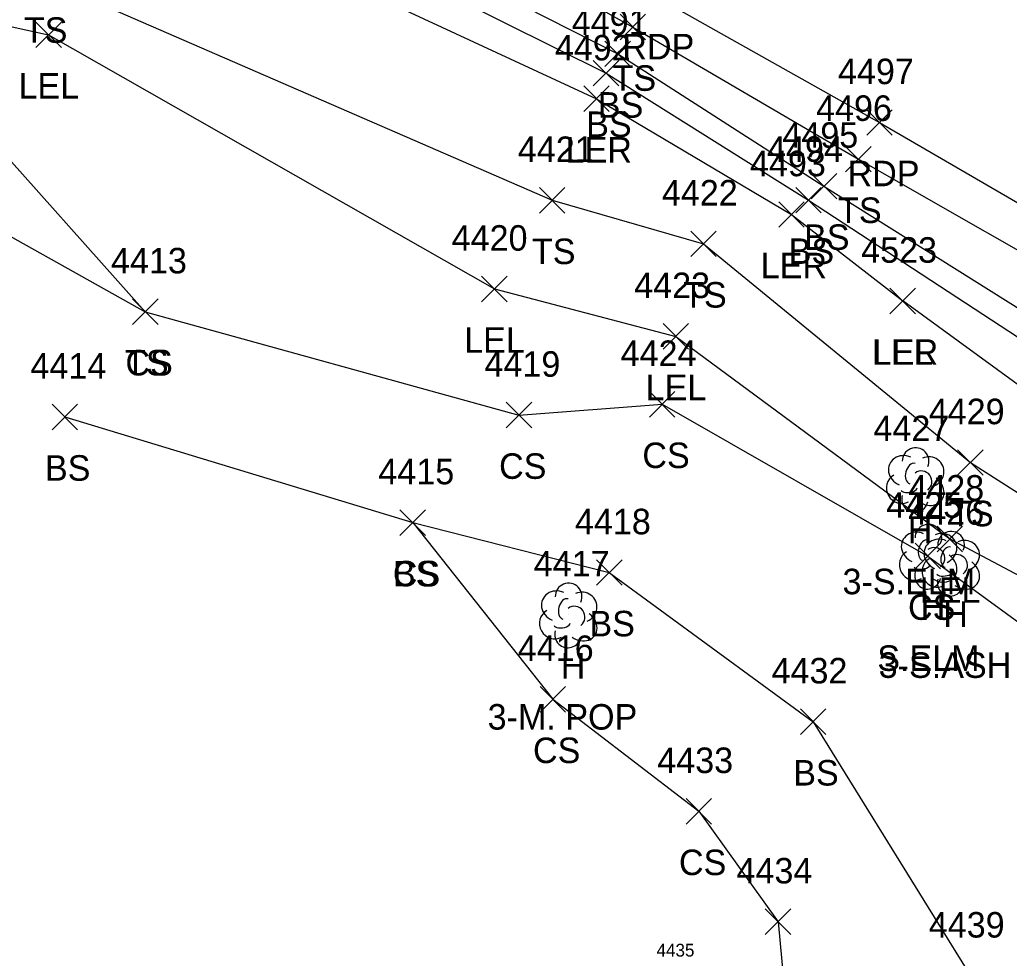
# Model space of a CAD drawing. Extents: x 1462089 to 1464015, y 730534 to 736144.
# Drawn here: x 1462606.3 to 1462683.9, y 731869.8 to 731943.3 of the extents above; entities that cross this region are included whole.
import ezdxf

# ---------------------------------------------------------------- set-up
doc = ezdxf.new("R2010")
doc.units = 0
for name, color, linetype in [('B_I', 7, 'Continuous'), ('L_A', 7, 'Continuous'), ('L_C', 7, 'Continuous'), ('L_I', 7, 'Continuous'), ('L_TIC', 7, 'Continuous'), ('LARO', 7, 'Continuous'), ('LELB', 7, 'Continuous'), ('LTD', 7, 'Continuous'), ('P_A', 7, 'Continuous'), ('P_I', 7, 'Continuous'), ('P_TIC', 7, 'Continuous'), ('PET', 7, 'Continuous')]:
    doc.layers.add(name, color=color, linetype=linetype)

msp = doc.modelspace()

# ---------------------------------------------------------------- linework, layer by layer
at = {"layer": 'L_TIC'}
for points in [[(1462607.55, 731941.119), (1462609.55, 731943.119)], [(1462609.55, 731941.119), (1462607.55, 731943.119)], [(1462653.366, 731941.73), (1462655.366, 731943.73)], [(1462655.366, 731941.73), (1462653.366, 731943.73)], [(1462652.178, 731939.628), (1462654.178, 731941.628)], [(1462654.178, 731939.628), (1462652.178, 731941.628)], [(1462651.264, 731938.113), (1462653.264, 731940.113)], [(1462653.264, 731938.113), (1462651.264, 731940.113)], [(1462650.51, 731936.111), (1462652.51, 731938.111)], [(1462652.51, 731936.111), (1462650.51, 731938.111)], [(1462671.05, 731931.373), (1462673.05, 731933.373)], [(1462673.05, 731931.373), (1462671.05, 731933.373)], [(1462668.351, 731929.264), (1462670.351, 731931.264)], [(1462670.351, 731929.264), (1462668.351, 731931.264)], [(1462647.041, 731928.151), (1462649.041, 731930.151)], [(1462649.041, 731928.151), (1462647.041, 731930.151)], [(1462667.145, 731928.165), (1462669.145, 731930.165)], [(1462669.145, 731928.165), (1462667.145, 731930.165)], [(1462665.81, 731927.038), (1462667.81, 731929.038)], [(1462667.81, 731927.038), (1462665.81, 731929.038)], [(1462658.901, 731924.742), (1462660.901, 731926.742)], [(1462660.901, 731924.742), (1462658.901, 731926.742)], [(1462642.504, 731921.201), (1462644.504, 731923.201)], [(1462644.504, 731921.201), (1462642.504, 731923.201)], [(1462674.532, 731920.259), (1462676.532, 731922.259)], [(1462676.532, 731920.259), (1462674.532, 731922.259)], [(1462674.532, 731920.259), (1462676.532, 731922.259)], [(1462676.532, 731920.259), (1462674.532, 731922.259)], [(1462615.131, 731919.422), (1462617.131, 731921.422)], [(1462617.131, 731919.422), (1462615.131, 731921.422)], [(1462615.131, 731919.422), (1462617.131, 731921.422)], [(1462617.131, 731919.422), (1462615.131, 731921.422)], [(1462656.732, 731917.487), (1462658.732, 731919.487)], [(1462658.732, 731917.487), (1462656.732, 731919.487)], [(1462655.668, 731912.165), (1462657.668, 731914.165)], [(1462657.668, 731912.165), (1462655.668, 731914.165)], [(1462608.819, 731911.175), (1462610.819, 731913.175)], [(1462610.819, 731911.175), (1462608.819, 731913.175)], [(1462644.433, 731911.321), (1462646.433, 731913.321)], [(1462646.433, 731911.321), (1462644.433, 731913.321)], [(1462679.838, 731907.603), (1462681.838, 731909.603)], [(1462681.838, 731907.603), (1462679.838, 731909.603)], [(1462636.1, 731902.893), (1462638.1, 731904.893)], [(1462638.1, 731902.893), (1462636.1, 731904.893)], [(1462636.1, 731902.893), (1462638.1, 731904.893)], [(1462638.1, 731902.893), (1462636.1, 731904.893)], [(1462678.228, 731901.613), (1462680.228, 731903.613)], [(1462680.228, 731901.613), (1462678.228, 731903.613)], [(1462676.504, 731900.271), (1462678.504, 731902.271)], [(1462678.504, 731900.271), (1462676.504, 731902.271)], [(1462651.517, 731898.977), (1462653.517, 731900.977)], [(1462653.517, 731898.977), (1462651.517, 731900.977)], [(1462647.092, 731889.045), (1462649.092, 731891.045)], [(1462649.092, 731889.045), (1462647.092, 731891.045)], [(1462667.503, 731887.285), (1462669.503, 731889.285)], [(1462669.503, 731887.285), (1462667.503, 731889.285)], [(1462658.539, 731880.265), (1462660.539, 731882.265)], [(1462660.539, 731880.265), (1462658.539, 731882.265)], [(1462664.754, 731871.611), (1462666.754, 731873.611)], [(1462666.754, 731871.611), (1462664.754, 731873.611)]]:
    msp.add_lwpolyline(points, dxfattribs=at)
at = {"layer": 'LARO'}
for points in [[(1462264.531, 732141.37), (1462280.797, 732137.454), (1462304.557, 732121.879), (1462332.729, 732110.486), (1462351.01, 732098.255), (1462390.865, 732077.938), (1462401.617, 732073.615), (1462407.643, 732069.31), (1462436.184, 732056.009), (1462453.603, 732044.2), (1462488.161, 732024.841), (1462528.159, 732003.557), (1462535.899, 731997.216), (1462564.821, 731983.978), (1462588.788, 731971.394), (1462609.628, 731960.712), (1462615.995, 731952.794), (1462625.855, 731949.027), (1462651.51, 731937.111), (1462666.81, 731928.038), (1462675.532, 731921.259)], [(1462589.808, 731946.268), (1462608.55, 731942.119), (1462643.504, 731922.201), (1462657.732, 731918.487), (1462679.228, 731902.613), (1462694.044, 731894.769), (1462699.116, 731888.563), (1462702.71, 731886.196), (1462701.841, 731895.851), (1462695.863, 731905.182), (1462687.293, 731912.7), (1462675.532, 731921.259)]]:
    msp.add_lwpolyline(points, dxfattribs=at)
at = {"layer": 'LELB'}
for points in [[(1462268.94, 732149.282), (1462308.429, 732128.708), (1462354.326, 732103.889), (1462394.145, 732084.385), (1462412.358, 732075.221), (1462457.636, 732049.358), (1462490.941, 732032.421), (1462529.697, 732010.667), (1462568.834, 731990.726), (1462593.622, 731976.788), (1462623.592, 731959.995), (1462654.366, 731942.73), (1462672.05, 731932.373), (1462692.118, 731920.928), (1462699.457, 731912.905)], [(1462266.761, 732145.227), (1462282.115, 732139.32), (1462308.304, 732126.234), (1462353.11, 732101.185), (1462392.774, 732082.131), (1462409.999, 732072.544), (1462437.812, 732058.163), (1462456.098, 732047.415), (1462489.733, 732029.297), (1462527.827, 732008.415), (1462565.396, 731986.637), (1462591.353, 731974.348), (1462620.094, 731957.414), (1462653.178, 731940.628), (1462669.351, 731930.264), (1462687.582, 731918.813), (1462686.566, 731917.121)], [(1462265.409, 732143.181), (1462280.797, 732137.454), (1462306.416, 732125.033), (1462332.729, 732110.486), (1462352.666, 732099.709), (1462392.045, 732079.225), (1462401.617, 732073.615), (1462408.504, 732070.133), (1462436.184, 732056.009), (1462454.76, 732045.376), (1462489.042, 732027.17), (1462528.857, 732005.668), (1462564.821, 731983.978), (1462590.193, 731972.528), (1462609.628, 731960.712), (1462619.797, 731955.248), (1462652.264, 731939.113), (1462668.145, 731929.165), (1462686.566, 731917.121)], [(1462553.691, 731959.873), (1462576.588, 731947.515), (1462590.462, 731934.75), (1462616.131, 731920.422)], [(1462577.225, 731952.717), (1462603.043, 731935.035), (1462616.131, 731920.422), (1462645.433, 731912.321), (1462656.668, 731913.165), (1462677.504, 731901.271), (1462691.08, 731891.354), (1462692.455, 731878.863), (1462687.144, 731860.851), (1462684.794, 731853.879), (1462675.456, 731835.283), (1462676.078, 731825.028), (1462668.473, 731803.868), (1462656.865, 731782.592)], [(1462608.197, 731946.492), (1462648.041, 731929.151), (1462659.901, 731925.742), (1462680.838, 731908.603), (1462696.908, 731898.356), (1462699.116, 731888.563)], [(1462609.819, 731912.175), (1462637.1, 731903.893), (1462652.517, 731899.977), (1462668.503, 731888.285), (1462680.841, 731868.372), (1462687.144, 731860.851)], [(1462637.1, 731903.893), (1462648.092, 731890.045), (1462659.539, 731881.265), (1462665.754, 731872.611), (1462666.603, 731863.559)]]:
    msp.add_lwpolyline(points, dxfattribs=at)
at = {"layer": 'LTD'}
for p, q in [((1462676.494, 731907.277), (1462676.494, 731907.277)), ((1462676.494, 731907.277), (1462676.494, 731907.277)), ((1462677.504, 731901.271), (1462677.504, 731901.271)), ((1462677.504, 731901.271), (1462677.504, 731901.271)), ((1462679.281, 731900.722), (1462679.281, 731900.722)), ((1462679.281, 731900.722), (1462679.281, 731900.722)), ((1462649.283, 731896.668), (1462649.283, 731896.668)), ((1462649.283, 731896.668), (1462649.283, 731896.668))]:
    msp.add_line(p, q, dxfattribs=at)
for centre in [(1462676.541, 731908.711), (1462677.55, 731902.705), (1462679.328, 731902.156), (1462649.329, 731898.102)]:
    msp.add_arc(centre, 1.047, 335.52715, 180.95627, dxfattribs=at)
for centre, major_axis, ratio, start_param, end_param in [((1462675.703, 731907.943), (1.21, -0.512), 0.895232, 1.570796, 4.712389), ((1462677.536, 731907.86), (-1.141, -0.483), 0.949671, 1.570796, 4.712389), ((1462676.286, 731907.735), (-0.208, -0.792), 0.645439, 3.141593, 6.283185), ((1462675.411, 731906.568), (0.584, -1.042), 0.959034, 3.141593, 6.283185), ((1462676.994, 731907.11), (-0.5, 0.667), 0.989748, 3.141593, 6.283185), ((1462677.495, 731906.444), (-1.09, 0.792), 0.841452, 1.570796, 4.712389), ((1462676.495, 731905.777), (0.265, 1.061), 0.942809, 1.570796, 4.712389), ((1462676.036, 731906.527), (-0.625, -0.083), 0.423636, 0, 3.141593), ((1462676.712, 731901.938), (1.21, -0.512), 0.895232, 1.570796, 4.712389), ((1462678.489, 731901.389), (1.21, -0.512), 0.895232, 1.570796, 4.712389), ((1462678.545, 731901.855), (-1.141, -0.483), 0.949671, 1.570796, 4.712389), ((1462677.295, 731901.729), (-0.208, -0.792), 0.645439, 3.141593, 6.283185), ((1462678.004, 731901.105), (-0.5, 0.667), 0.989748, 3.141593, 6.283185), ((1462679.072, 731901.18), (-0.208, -0.792), 0.645439, 3.141593, 6.283185), ((1462680.322, 731901.305), (-1.141, -0.483), 0.949671, 1.570796, 4.712389), ((1462676.42, 731900.563), (0.584, -1.042), 0.959034, 3.141593, 6.283185), ((1462678.504, 731900.438), (-1.09, 0.792), 0.841452, 1.570796, 4.712389), ((1462679.781, 731900.555), (-0.5, 0.667), 0.989748, 3.141593, 6.283185), ((1462677.045, 731900.521), (-0.625, -0.083), 0.423636, 0, 3.141593), ((1462678.198, 731900.013), (0.584, -1.042), 0.959034, 3.141593, 6.283185), ((1462680.281, 731899.889), (-1.09, 0.792), 0.841452, 1.570796, 4.712389), ((1462677.504, 731899.771), (0.265, 1.061), 0.942809, 1.570796, 4.712389), ((1462678.823, 731899.972), (-0.625, -0.083), 0.423636, 0, 3.141593), ((1462679.281, 731899.222), (0.265, 1.061), 0.942809, 1.570796, 4.712389), ((1462648.491, 731897.335), (1.21, -0.512), 0.895232, 1.570796, 4.712389), ((1462650.324, 731897.252), (-1.141, -0.483), 0.949671, 1.570796, 4.712389), ((1462649.074, 731897.127), (-0.208, -0.792), 0.645439, 3.141593, 6.283185), ((1462649.783, 731896.502), (-0.5, 0.667), 0.989748, 3.141593, 6.283185), ((1462648.199, 731895.96), (0.584, -1.042), 0.959034, 3.141593, 6.283185), ((1462650.283, 731895.835), (-1.09, 0.792), 0.841452, 1.570796, 4.712389), ((1462648.824, 731895.918), (-0.625, -0.083), 0.423636, 0, 3.141593), ((1462649.283, 731895.168), (0.265, 1.061), 0.942809, 1.570796, 4.712389)]:
    msp.add_ellipse(centre, major_axis=major_axis, ratio=ratio, start_param=start_param, end_param=end_param, dxfattribs=at)
at = {"layer": 'P_TIC'}
for points in [[(1462672.713, 731934.253), (1462674.713, 731936.253)], [(1462674.713, 731934.253), (1462672.713, 731936.253)]]:
    msp.add_lwpolyline(points, dxfattribs=at)
at = {"layer": 'PET'}
msp.add_lwpolyline([(1462270.446, 732152.098), (1462310.215, 732132.266), (1462357.014, 732107.798), (1462395.932, 732087.15), (1462413.045, 732077.52), (1462458.622, 732052.137), (1462491.931, 732034.249), (1462531.048, 732012.558), (1462569.662, 731992.168), (1462594.884, 731978.539), (1462624.97, 731962.023), (1462656.05, 731945.195), (1462673.713, 731935.253), (1462698.163, 731921.062), (1462701.54, 731917.942), (1462703.764, 731916.183), (1462713.414, 731906.911), (1462715.886, 731903.55), (1462716.954, 731899.27), (1462716.132, 731895.689)], dxfattribs=at)

# ---------------------------------------------------------------- texts
at = {"layer": 'B_I'}
msp.add_text('4435', height=1, dxfattribs=at).set_placement((1462656.221, 731869.882))
at = {"layer": 'L_A'}
for s, p in [('TS', (1462606.607, 731941.492)), ('TS', (1462652.776, 731937.73)), ('LEL', (1462606.188, 731937.119)), ('BS', (1462651.619, 731935.628)), ('BS', (1462650.705, 731934.113)), ('LER', (1462649.093, 731932.111)), ('TS', (1462670.459, 731927.373)), ('BS', (1462667.792, 731925.264)), ('TS', (1462646.451, 731924.151)), ('BS', (1462666.586, 731924.165)), ('LER', (1462664.392, 731923.038)), ('TS', (1462658.31, 731920.742)), ('LEL', (1462641.141, 731917.201)), ('LER', (1462673.114, 731916.259)), ('LEL', (1462673.169, 731916.259)), ('TS', (1462614.541, 731915.422)), ('CS', (1462614.572, 731915.422)), ('LEL', (1462655.37, 731913.487)), ('CS', (1462655.109, 731908.165)), ('BS', (1462608.26, 731907.175)), ('CS', (1462643.874, 731907.321)), ('TS', (1462679.248, 731903.603)), ('H', (1462675.927, 731902.277)), ('CS', (1462635.541, 731898.893)), ('BS', (1462635.541, 731898.893)), ('LEL', (1462676.866, 731897.613)), ('CS', (1462675.945, 731896.271)), ('H', (1462676.937, 731896.271)), ('H', (1462678.714, 731895.722)), ('BS', (1462650.958, 731894.977)), ('H', (1462648.716, 731891.668)), ('CS', (1462646.533, 731885.045)), ('BS', (1462666.944, 731883.285)), ('CS', (1462657.98, 731876.265))]:
    msp.add_text(s, height=2, dxfattribs=at).set_placement(p)
at = {"layer": 'L_C'}
for s, p in [('3-S.ELM', (1462670.809, 731898.277)), ('S.ELM', (1462673.535, 731892.271)), ('3-S.ASH', (1462673.643, 731891.722)), ('3-M. POP', (1462642.976, 731887.668))]:
    msp.add_text(s, height=2, dxfattribs=at).set_placement(p)
at = {"layer": 'L_I'}
for s, p in [('4491', (1462649.572, 731942.113)), ('4492', (1462648.251, 731940.111)), ('4496', (1462668.735, 731935.373)), ('4495', (1462666.091, 731933.264)), ('4421', (1462645.348, 731932.151)), ('4494', (1462664.885, 731932.165)), ('4493', (1462663.55, 731931.038)), ('4422', (1462656.641, 731928.742)), ('4420', (1462640.157, 731925.201)), ('4523', (1462672.272, 731924.259)), ('4523', (1462672.272, 731924.259)), ('4413', (1462613.439, 731923.422)), ('4413', (1462613.439, 731923.422)), ('4423', (1462654.472, 731921.487)), ('4424', (1462653.408, 731916.165)), ('4414', (1462607.126, 731915.175)), ('4419', (1462642.732, 731915.321)), ('4429', (1462677.571, 731911.603)), ('4427', (1462673.235, 731910.277)), ('4415', (1462634.407, 731906.893)), ('4415', (1462634.407, 731906.893)), ('4428', (1462675.968, 731905.613)), ('4425', (1462674.244, 731904.271)), ('4425', (1462674.244, 731904.271)), ('4426', (1462675.966, 731903.722)), ('4418', (1462649.824, 731902.977)), ('4417', (1462646.59, 731899.668)), ('4416', (1462645.344, 731893.045)), ('4432', (1462665.243, 731891.285)), ('4433', (1462656.279, 731884.265)), ('4434', (1462662.495, 731875.611)), ('4439', (1462677.574, 731871.372))]:
    msp.add_text(s, height=2, dxfattribs=at).set_placement(p)
at = {"layer": 'P_A'}
for p in [(1462653.538, 731940.195), (1462671.202, 731930.253)]:
    msp.add_text('RDP', height=2, dxfattribs=at).set_placement(p)
at = {"layer": 'P_I'}
msp.add_text('4497', height=2, dxfattribs=at).set_placement((1462670.454, 731938.253))

doc.saveas('drawing.dxf')
